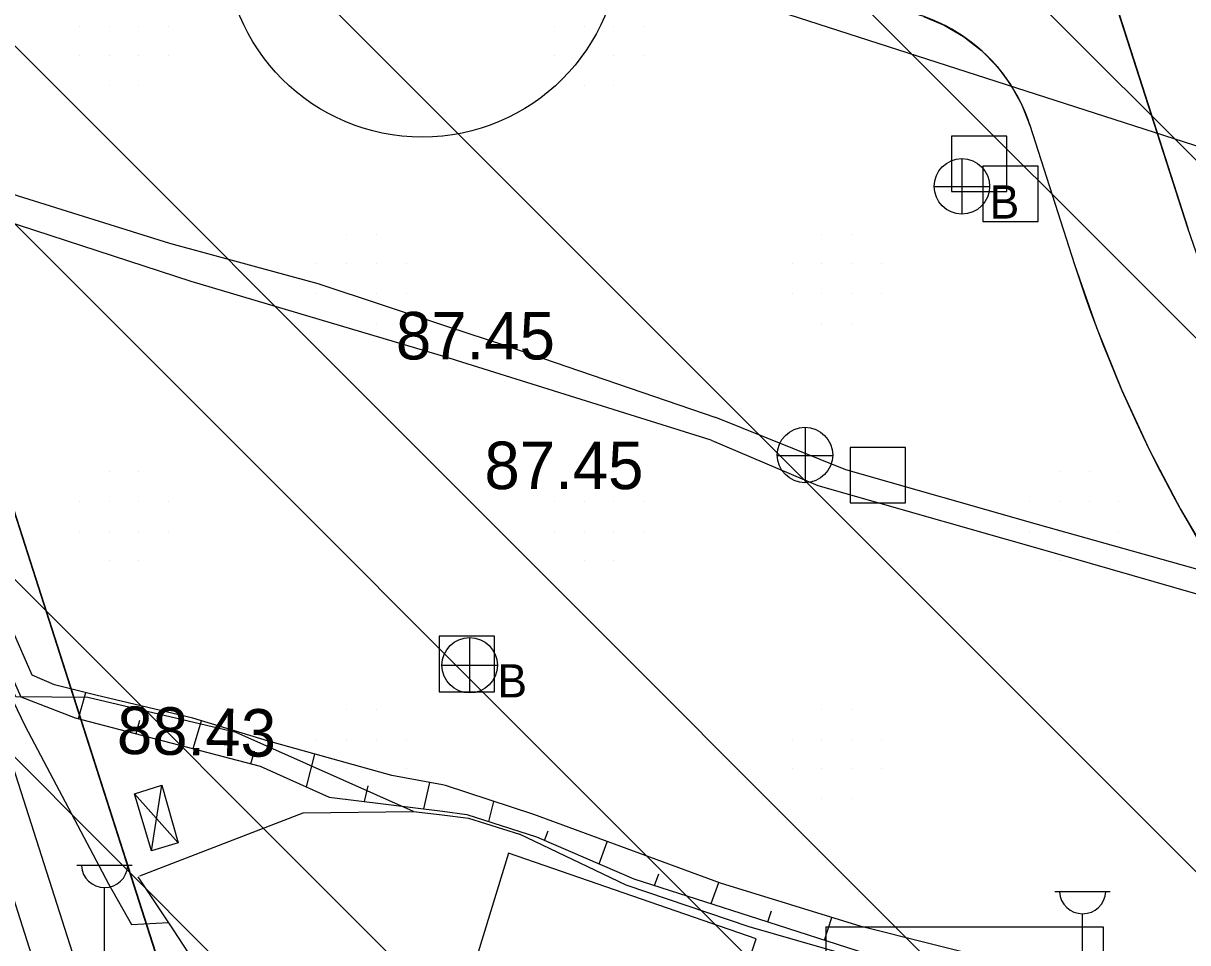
# Model space of a CAD drawing. Extents: x 417995 to 421451, y 4454518 to 4458015.
# Drawn here: x 420728.9 to 420875.9, y 4455885.6 to 4456001.6 of the extents above; entities that cross this region are included whole.
import ezdxf

# ---------------------------------------------------------------- set-up
doc = ezdxf.new("R2010")
doc.units = 0
for name, color, linetype in [('ADAKENARI', 7, 'Continuous'), ('B_Betonzemin', 7, 'Continuous'), ('B_Kapi', 7, 'Continuous'), ('B_Sundurma', 7, 'Continuous'), ('KALDIRIM_FAT', 7, 'Continuous'), ('KD_DAIRE', 7, 'Continuous'), ('PL_T_GUNUBIRLIK', 7, 'Continuous'), ('S_Cad_Sok_Lambasi', 7, 'Continuous'), ('S_Hav_Bacasi', 7, 'Continuous'), ('S_Rogar_Kapagi', 7, 'Continuous'), ('S_Rogar_Kapagi_Buski', 7, 'Continuous'), ('SEMBOL_FAT', 7, 'Continuous'), ('Sev_Sevalti', 7, 'Continuous'), ('Sev_Sevustu', 7, 'Continuous'), ('Sev_Tarama', 7, 'Continuous'), ('Sinir_Duvar_tek_tarafa_ait', 7, 'Continuous'), ('Sinir_itirazli_Mulkiyet', 7, 'Continuous'), ('Sinir_Tel_bir_taraf', 7, 'Continuous'), ('SN_TR_SIVILASMA', 7, 'Continuous'), ('TRFAT_GUNUBİRLİK', 7, 'Continuous'), ('Y_Kot_Noktasi', 7, 'Continuous'), ('Y_Yol_Kotu', 7, 'Continuous'), ('Yol_Sose', 7, 'Continuous'), ('Yol_Toprak_Duz', 7, 'Continuous'), ('Yol_Toprak_Kesik', 7, 'Continuous')]:
    doc.layers.add(name, color=color, linetype=linetype)

msp = doc.modelspace()

# ---------------------------------------------------------------- linework, layer by layer
at = {"layer": 'ADAKENARI'}
for p, q in [((420863.99, 4456012.86), (420875.88, 4455975.76)), ((420710.3, 4455994.37), (420746.55, 4455881.28)), ((420855.95, 4455988.79), (420861.6, 4455971.18))]:
    msp.add_line(p, q, dxfattribs=at)
for centre, radius, start, end in [((420835.55, 4455982.25), 21.42, 17.7728, 86.2722), ((421024.36, 4456023.35), 170.92, 197.7728, 242.9933)]:
    msp.add_arc(centre, radius, start, end, dxfattribs=at)
at = {"layer": 'B_Betonzemin'}
msp.add_lwpolyline([(420790.13, 4455896.88), (420783.91, 4455876.56), (420815.14, 4455867.24), (420821.38, 4455886.05), (420790.13, 4455896.88)], dxfattribs=at)
at = {"layer": 'B_Kapi'}
msp.add_lwpolyline([(420751.08, 4455882.23), (420747.83, 4455887.2)], dxfattribs=at)
at = {"layer": 'B_Sundurma'}
for p, q in [((420742.93, 4455904.36), (420748.43, 4455898.2)), ((420745.06, 4455897.18), (420746.38, 4455905.47))]:
    msp.add_line(p, q, dxfattribs=at)
msp.add_lwpolyline([(420745.06, 4455897.18), (420742.93, 4455904.36), (420746.38, 4455905.47), (420748.43, 4455898.2)], close=True, dxfattribs=at)
at = {"layer": 'KALDIRIM_FAT'}
for p, q in [((420686.84, 4456018.41), (420732.9, 4455874.73)), ((420692.2, 4456018.06), (420737.45, 4455876.91))]:
    msp.add_line(p, q, dxfattribs=at)
at = {"layer": 'KD_DAIRE'}
msp.add_circle((420779.24, 4456012.26), 25, dxfattribs=at)
at = {"layer": 'PL_T_GUNUBIRLIK'}
for points in [[(420953.55, 4455884.44), (420946.79, 4455888.1), (420940.22, 4455892.09), (420933.85, 4455896.39), (420927.7, 4455901.01), (420921.78, 4455905.93), (420916.12, 4455911.13), (420910.71, 4455916.6), (420905.59, 4455922.33), (420900.75, 4455928.31), (420896.22, 4455934.52), (420891.99, 4455940.95), (420888.09, 4455947.58), (420884.52, 4455954.39), (420881.29, 4455961.37), (420878.41, 4455968.5), (420875.88, 4455975.76), (420863.99, 4456012.86)], [(420842.51, 4456002.51), (420845.13, 4456001.41), (420847.59, 4455999.97), (420849.83, 4455998.22), (420851.82, 4455996.19), (420853.52, 4455993.91), (420854.91, 4455991.43), (420855.95, 4455988.79), (420861.6, 4455971.18), (420864.37, 4455963.22), (420867.53, 4455955.4), (420871.07, 4455947.75), (420874.98, 4455940.29), (420879.26, 4455933.02), (420883.89, 4455925.98), (420888.86, 4455919.17), (420894.16, 4455912.62), (420899.78, 4455906.33), (420905.7, 4455900.33), (420911.91, 4455894.63), (420918.4, 4455889.24), (420925.14, 4455884.18)], [(420746.55, 4455881.28), (420710.3, 4455994.37)]]:
    msp.add_lwpolyline(points, dxfattribs=at)
at = {"layer": 'S_Cad_Sok_Lambasi'}
for p, q in [((420735.64, 4455895.36), (420742.64, 4455895.36)), ((420739.14, 4455877.86), (420739.14, 4455892.53)), ((420859.11, 4455892.06), (420866.11, 4455892.06)), ((420862.61, 4455874.56), (420862.61, 4455889.23))]:
    msp.add_line(p, q, dxfattribs=at)
for centre in [(420739.14, 4455895.46), (420862.61, 4455892.16)]:
    msp.add_arc(centre, 2.93, 183.298, 356.9072, dxfattribs=at)
at = {"layer": 'S_Hav_Bacasi'}
for points in [[(420846.05, 4455980.39), (420853.05, 4455980.39), (420853.05, 4455987.39), (420846.05, 4455987.39)], [(420850.01, 4455976.6), (420857.01, 4455976.6), (420857.01, 4455983.6), (420850.01, 4455983.6)], [(420833.26, 4455941.1), (420840.26, 4455941.1), (420840.26, 4455948.1), (420833.26, 4455948.1)], [(420781.38, 4455917.26), (420788.38, 4455917.26), (420788.38, 4455924.26), (420781.38, 4455924.26)]]:
    msp.add_lwpolyline(points, close=True, dxfattribs=at)
at = {"layer": 'S_Rogar_Kapagi'}
for p, q in [((420827.62, 4455943.61), (420827.62, 4455950.61)), ((420824.05, 4455947.08), (420831.05, 4455947.08))]:
    msp.add_line(p, q, dxfattribs=at)
msp.add_circle((420827.56, 4455947.14), 3.5, dxfattribs=at)
at = {"layer": 'S_Rogar_Kapagi_Buski'}
for p, q in [((420847.37, 4455984.55), (420847.37, 4455977.55)), ((420843.87, 4455981.05), (420850.87, 4455981.05)), ((420785.23, 4455924.1), (420785.23, 4455917.1)), ((420781.73, 4455920.6), (420788.73, 4455920.6))]:
    msp.add_line(p, q, dxfattribs=at)
for centre in [(420847.37, 4455981.05), (420785.23, 4455920.6)]:
    msp.add_circle(centre, 3.5, dxfattribs=at)
at = {"layer": 'SEMBOL_FAT'}
for p, q in [((420830.21, 4455887.58), (420830.21, 4455852.58)), ((420830.21, 4455887.58), (420865.21, 4455887.58)), ((420865.21, 4455887.58), (420865.21, 4455852.58))]:
    msp.add_line(p, q, dxfattribs=at)
at = {"layer": 'Sev_Sevalti'}
for points in [[(420781.81, 4455905.49), (420775.4, 4455906.67), (420759.82, 4455911.02), (420750.29, 4455913.91), (420738.03, 4455916.83), (420732.8, 4455918.11), (420730, 4455919.36), (420725.74, 4455928.99), (420718.61, 4455945.43), (420712.61, 4455962.5), (420710.37, 4455971.71), (420709.91, 4455979.38), (420710.31, 4455981.13), (420707.48, 4455981.33)], [(420867.12, 4455880.79), (420851.56, 4455883.36), (420834.66, 4455887.63), (420816.88, 4455893.08), (420793.33, 4455901.74), (420782.18, 4455905.42), (420781.81, 4455905.49)]]:
    msp.add_lwpolyline(points, dxfattribs=at)
at = {"layer": 'Sev_Sevustu'}
for points in [[(420707.48, 4455981.33), (420708.45, 4455971.97), (420712.51, 4455956.18), (420721, 4455933.6), (420728.56, 4455916.61), (420735.44, 4455913.97), (420758.79, 4455907.86), (420767.5, 4455903.96), (420781.78, 4455902.16)], [(420781.78, 4455902.16), (420784.89, 4455901.77), (420793.67, 4455898.92), (420805.94, 4455893.64), (420821.69, 4455888.6), (420835.3, 4455884.22), (420846.57, 4455881.25), (420855.27, 4455879.53), (420860.55, 4455878.3), (420863.61, 4455877.37), (420864.9, 4455877.2), (420865.85, 4455877.23), (420866.36, 4455877.7), (420867.12, 4455880.79)]]:
    msp.add_lwpolyline(points, dxfattribs=at)
at = {"layer": 'Sev_Tarama'}
for p, q in [((420735.86, 4455913.86), (420736.76, 4455917.14)), ((420743.11, 4455911.97), (420743.58, 4455913.68)), ((420750.34, 4455910.07), (420751.36, 4455913.59)), ((420757.59, 4455908.17), (420758.06, 4455909.79)), ((420764.64, 4455905.24), (420765.69, 4455909.38)), ((420779.44, 4455902.46), (420780.22, 4455905.78)), ((420771.96, 4455903.4), (420772.42, 4455905.38)), ((420787.66, 4455900.87), (420788.3, 4455903.4)), ((420794.68, 4455898.49), (420795.12, 4455899.71)), ((420801.57, 4455895.52), (420802.61, 4455898.33)), ((420808.57, 4455892.8), (420809.11, 4455894.27)), ((420815.72, 4455890.51), (420816.68, 4455893.16)), ((420822.87, 4455888.22), (420823.35, 4455889.59)), ((420830.03, 4455885.91), (420830.95, 4455888.77))]:
    msp.add_line(p, q, dxfattribs=at)
at = {"layer": 'Sinir_Duvar_tek_tarafa_ait'}
for points in [[(420743.59, 4455894.03), (420764.21, 4455901.98)], [(420747.83, 4455887.2), (420743.38, 4455893.89)]]:
    msp.add_lwpolyline(points, dxfattribs=at)
at = {"layer": 'Sinir_itirazli_Mulkiyet'}
msp.add_lwpolyline([(420823.02, 4456003.56), (420913.96, 4455974.28)], dxfattribs=at)
at = {"layer": 'Sinir_Tel_bir_taraf'}
for points in [[(420778.13, 4455902.13), (420755.76, 4455912.09), (420737.03, 4455916.54), (420727.94, 4455916.61), (420719.43, 4455935.37), (420712.14, 4455955.56), (420707.5, 4455973.58), (420706.7, 4455980.58)], [(420764.21, 4455901.98), (420778.13, 4455902.13), (420781.77, 4455901.7)], [(420781.77, 4455901.7), (420785.09, 4455901.3), (420791.53, 4455899.26)], [(421046.49, 4455826.44), (421026.96, 4455833.62), (420991.04, 4455848.25), (420958.94, 4455859.77), (420924.13, 4455868.93), (420893.1, 4455876.34), (420872.29, 4455880.11), (420868.43, 4455880.75), (420867.1, 4455875.45), (420854.73, 4455878.3), (420838.95, 4455882.26), (420820.53, 4455887.59), (420805, 4455892.83), (420791.53, 4455899.26)]]:
    msp.add_lwpolyline(points, dxfattribs=at)
at = {"layer": 'SN_TR_SIVILASMA'}
for p, q in [((421272.55, 4455588.71), (420264.03, 4456597.24)), ((421272.32, 4455566.5), (420257.91, 4456580.91)), ((421271.63, 4455499.84), (420239.54, 4456531.93)), ((421271.16, 4455455.4), (420227.3, 4456499.27)), ((421270.93, 4455433.18), (420221.05, 4456483.06)), ((421270.47, 4455388.74), (420206.08, 4456453.13)), ((421270.24, 4455366.53), (420198.6, 4456438.16))]:
    msp.add_line(p, q, dxfattribs=at)
at = {"layer": 'TRFAT_GUNUBİRLİK'}
for p, q in [((420735.95, 4456001.27), (420735.95, 4456001.27)), ((420739.7, 4456001.27), (420739.7, 4456001.27)), ((420743.45, 4456001.27), (420743.45, 4456001.27)), ((420747.2, 4456001.27), (420747.2, 4456001.27)), ((420795.95, 4456001.27), (420795.95, 4456001.27)), ((420799.7, 4456001.27), (420799.7, 4456001.27)), ((420803.45, 4456001.27), (420803.45, 4456001.27)), ((420807.2, 4456001.27), (420807.2, 4456001.27)), ((420735.95, 4455997.52), (420735.95, 4455997.52)), ((420739.7, 4455997.52), (420739.7, 4455997.52)), ((420743.45, 4455997.52), (420743.45, 4455997.52)), ((420747.2, 4455997.52), (420747.2, 4455997.52)), ((420795.95, 4455997.52), (420795.95, 4455997.52)), ((420799.7, 4455997.52), (420799.7, 4455997.52)), ((420803.45, 4455997.52), (420803.45, 4455997.52)), ((420807.2, 4455997.52), (420807.2, 4455997.52)), ((420739.7, 4455993.77), (420739.7, 4455993.77)), ((420743.45, 4455993.77), (420743.45, 4455993.77)), ((420799.7, 4455993.77), (420799.7, 4455993.77)), ((420803.45, 4455993.77), (420803.45, 4455993.77)), ((420769.7, 4455975.02), (420769.7, 4455975.02)), ((420773.45, 4455975.02), (420773.45, 4455975.02)), ((420829.7, 4455975.02), (420829.7, 4455975.02)), ((420833.45, 4455975.02), (420833.45, 4455975.02)), ((420765.95, 4455971.27), (420765.95, 4455971.27)), ((420769.7, 4455971.27), (420769.7, 4455971.27)), ((420773.45, 4455971.27), (420773.45, 4455971.27)), ((420777.2, 4455971.27), (420777.2, 4455971.27)), ((420825.95, 4455971.27), (420825.95, 4455971.27)), ((420829.7, 4455971.27), (420829.7, 4455971.27)), ((420833.45, 4455971.27), (420833.45, 4455971.27)), ((420837.2, 4455971.27), (420837.2, 4455971.27)), ((420765.95, 4455967.52), (420765.95, 4455967.52)), ((420769.7, 4455967.52), (420769.7, 4455967.52)), ((420773.45, 4455967.52), (420773.45, 4455967.52)), ((420777.2, 4455967.52), (420777.2, 4455967.52)), ((420825.95, 4455967.52), (420825.95, 4455967.52)), ((420829.7, 4455967.52), (420829.7, 4455967.52)), ((420833.45, 4455967.52), (420833.45, 4455967.52)), ((420837.2, 4455967.52), (420837.2, 4455967.52)), ((420769.7, 4455963.77), (420769.7, 4455963.77)), ((420773.45, 4455963.77), (420773.45, 4455963.77)), ((420829.7, 4455963.77), (420829.7, 4455963.77)), ((420833.45, 4455963.77), (420833.45, 4455963.77)), ((420739.7, 4455945.02), (420739.7, 4455945.02)), ((420743.45, 4455945.02), (420743.45, 4455945.02)), ((420799.7, 4455945.02), (420799.7, 4455945.02)), ((420803.45, 4455945.02), (420803.45, 4455945.02)), ((420859.7, 4455945.02), (420859.7, 4455945.02)), ((420863.45, 4455945.02), (420863.45, 4455945.02)), ((420735.95, 4455941.27), (420735.95, 4455941.27)), ((420739.7, 4455941.27), (420739.7, 4455941.27)), ((420743.45, 4455941.27), (420743.45, 4455941.27)), ((420747.2, 4455941.27), (420747.2, 4455941.27)), ((420795.95, 4455941.27), (420795.95, 4455941.27)), ((420799.7, 4455941.27), (420799.7, 4455941.27)), ((420803.45, 4455941.27), (420803.45, 4455941.27)), ((420807.2, 4455941.27), (420807.2, 4455941.27)), ((420855.95, 4455941.27), (420855.95, 4455941.27)), ((420859.7, 4455941.27), (420859.7, 4455941.27)), ((420863.45, 4455941.27), (420863.45, 4455941.27)), ((420867.2, 4455941.27), (420867.2, 4455941.27)), ((420735.95, 4455937.52), (420735.95, 4455937.52)), ((420739.7, 4455937.52), (420739.7, 4455937.52)), ((420743.45, 4455937.52), (420743.45, 4455937.52)), ((420747.2, 4455937.52), (420747.2, 4455937.52)), ((420795.95, 4455937.52), (420795.95, 4455937.52)), ((420799.7, 4455937.52), (420799.7, 4455937.52)), ((420803.45, 4455937.52), (420803.45, 4455937.52)), ((420807.2, 4455937.52), (420807.2, 4455937.52)), ((420855.95, 4455937.52), (420855.95, 4455937.52)), ((420859.7, 4455937.52), (420859.7, 4455937.52)), ((420863.45, 4455937.52), (420863.45, 4455937.52)), ((420867.2, 4455937.52), (420867.2, 4455937.52)), ((420739.7, 4455933.77), (420739.7, 4455933.77)), ((420743.45, 4455933.77), (420743.45, 4455933.77)), ((420799.7, 4455933.77), (420799.7, 4455933.77)), ((420803.45, 4455933.77), (420803.45, 4455933.77)), ((420859.7, 4455933.77), (420859.7, 4455933.77)), ((420863.45, 4455933.77), (420863.45, 4455933.77)), ((420769.7, 4455915.02), (420769.7, 4455915.02)), ((420773.45, 4455915.02), (420773.45, 4455915.02)), ((420829.7, 4455915.02), (420829.7, 4455915.02)), ((420833.45, 4455915.02), (420833.45, 4455915.02)), ((420765.95, 4455911.27), (420765.95, 4455911.27)), ((420769.7, 4455911.27), (420769.7, 4455911.27)), ((420773.45, 4455911.27), (420773.45, 4455911.27)), ((420777.2, 4455911.27), (420777.2, 4455911.27)), ((420825.95, 4455911.27), (420825.95, 4455911.27)), ((420829.7, 4455911.27), (420829.7, 4455911.27)), ((420833.45, 4455911.27), (420833.45, 4455911.27)), ((420837.2, 4455911.27), (420837.2, 4455911.27)), ((420765.95, 4455907.52), (420765.95, 4455907.52)), ((420769.7, 4455907.52), (420769.7, 4455907.52)), ((420773.45, 4455907.52), (420773.45, 4455907.52)), ((420777.2, 4455907.52), (420777.2, 4455907.52)), ((420825.95, 4455907.52), (420825.95, 4455907.52)), ((420829.7, 4455907.52), (420829.7, 4455907.52)), ((420833.45, 4455907.52), (420833.45, 4455907.52)), ((420837.2, 4455907.52), (420837.2, 4455907.52)), ((420769.7, 4455903.77), (420769.7, 4455903.77)), ((420773.45, 4455903.77), (420773.45, 4455903.77)), ((420829.7, 4455903.77), (420829.7, 4455903.77)), ((420833.45, 4455903.77), (420833.45, 4455903.77))]:
    msp.add_line(p, q, dxfattribs=at)
at = {"layer": 'Yol_Sose'}
msp.add_lwpolyline([(420706.61, 4455981.39), (420706.1, 4455980.75), (420706.07, 4455978.78), (420708.2, 4455966.58), (420713.36, 4455949.99), (420720.45, 4455930.89), (420729.1, 4455912.89), (420739.64, 4455892.99), (420742.53, 4455887.87), (420747.21, 4455888.13)], dxfattribs=at)
at = {"layer": 'Yol_Toprak_Duz'}
for points in [[(420782.38, 4455959.43), (420750.08, 4455969.04), (420716.51, 4455979.99), (420710.31, 4455981.13), (420706.61, 4455981.39)], [(420815.73, 4455949.03), (420783.58, 4455959.07), (420782.38, 4455959.43)], [(420815.73, 4455949.03), (420829.17, 4455943.3), (420860.77, 4455934.28), (420898.2, 4455923.51), (420915.01, 4455919.17), (420944.63, 4455910.28), (420980.08, 4455899.41), (421013.06, 4455889.15), (421040.41, 4455880.66), (421070.15, 4455872.18)]]:
    msp.add_lwpolyline(points, dxfattribs=at)
at = {"layer": 'Yol_Toprak_Kesik'}
for points in [[(420706.13, 4455985.54), (420712.66, 4455984.2), (420718.21, 4455983.14), (420728.22, 4455979.86), (420747.35, 4455973.9), (420766.08, 4455968.77), (420782.42, 4455963.37)], [(420782.42, 4455963.37), (420789.76, 4455960.95), (420816.29, 4455951.86)], [(420899.04, 4455926.56), (420856.92, 4455938.36), (420832.74, 4455945.25), (420816.29, 4455951.86)]]:
    msp.add_lwpolyline(points, dxfattribs=at)

# ---------------------------------------------------------------- texts
at = {"layer": 'S_Rogar_Kapagi_Buski'}
for p in [(420850.87, 4455976.98), (420788.73, 4455916.53)]:
    msp.add_text('B', height=4.2, dxfattribs=at).set_placement(p)
at = {"layer": 'Y_Kot_Noktasi'}
msp.add_text('87.45', height=6, dxfattribs=at).set_placement((420787.09, 4455942.83))
msp.add_text('88.43', height=6, rotation=358.8289, dxfattribs=at).set_placement((420740.66, 4455909.43))
at = {"layer": 'Y_Yol_Kotu'}
msp.add_text('87.45', height=6, dxfattribs=at).set_placement((420775.92, 4455959.2))

doc.saveas('drawing.dxf')
